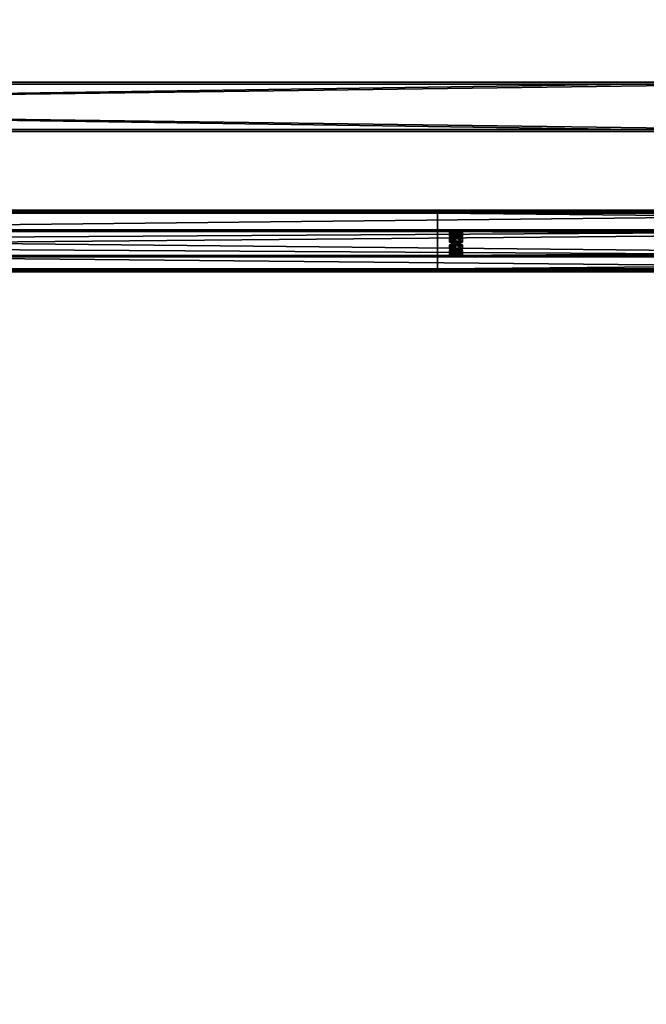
# Model space of a CAD drawing. Header units: millimetres. Extents: x -333 to 67333, y -930 to 39730.
# Tile 331 of 656: x 21022 to 22039, y 1593 to 3192. Entities that reach past the tile are written whole.
import ezdxf

# ---------------------------------------------------------------- set-up
doc = ezdxf.new("R2010")
doc.units = ezdxf.units.MM
for name, color, linetype in [('13', 7, 'Continuous'), ('3', 7, 'Continuous'), ('8', 7, 'Continuous'), ('95', 7, 'Continuous')]:
    doc.layers.add(name, color=color, linetype=linetype)

msp = doc.modelspace()

# ---------------------------------------------------------------- meshes
at = {"layer": '13', "color": 30}
mesh = msp.add_polyface(dxfattribs=at)
corners = [(22900, 2878.9, 4044.2), (22900, 2806.5, 4028.8), (16100, 2806.5, 4028.8), (16100, 2878.9, 4044.2), (22900, 2847.7, 3835.2), (16100, 2847.7, 3835.2), (22900, 2787, 3822.3), (16100, 2787, 3822.3), (22900, 2784.3, 3835), (16100, 2784.3, 3835), (22900, 2782.4, 3834.6), (16100, 2782.4, 3834.6), (22900, 2785.5, 3819.9), (16100, 2785.5, 3819.9), (22900, 2850.1, 3833.6), (16100, 2850.1, 3833.6), (22900, 2808.9, 4027.3), (16100, 2808.9, 4027.3), (22900, 2877.4, 4041.8), (16100, 2877.4, 4041.8), (22900, 2880.1, 4029.1), (16100, 2880.1, 4029.1), (22900, 2882, 4029.5), (16100, 2882, 4029.5)]
mesh.append_faces([[corners[k] for k in face] for face in [(0, 2, 3, 3), (1, 5, 2, 2), (4, 7, 5, 5), (6, 9, 7, 7), (8, 11, 9, 9), (10, 13, 11, 11), (12, 15, 13, 13), (14, 17, 15, 15), (16, 19, 17, 17), (18, 21, 19, 19), (20, 23, 21, 21), (22, 3, 23, 23), (20, 0, 22, 22), (8, 12, 10, 10), (3, 21, 23, 23), (11, 7, 9, 9)]], dxfattribs={"vtx0": -1, "color": 30})
mesh.append_faces([[corners[k] for k in face] for face in [(1, 16, 4, 4), (16, 0, 18, 18), (18, 0, 20, 20), (12, 6, 14, 14), (14, 4, 16, 16), (21, 3, 19, 19), (19, 2, 17, 17), (15, 5, 13, 13), (13, 7, 11, 11)]], dxfattribs={"vtx0": -1, "vtx1": -1, "color": 30})
mesh.append_faces([[corners[k] for k in face] for face in [(16, 1, 0, 0), (12, 8, 6, 6), (14, 6, 4, 4), (19, 3, 2, 2), (17, 2, 5, 5), (5, 15, 17, 17), (13, 5, 7, 7)]], dxfattribs={"vtx0": -1, "vtx2": -1, "vtx3": -1, "color": 30})
mesh.append_faces([[corners[k] for k in face] for face in [(0, 1, 2, 2), (1, 4, 5, 5), (4, 6, 7, 7), (6, 8, 9, 9), (8, 10, 11, 11), (10, 12, 13, 13), (12, 14, 15, 15), (14, 16, 17, 17), (16, 18, 19, 19), (18, 20, 21, 21), (20, 22, 23, 23), (22, 0, 3, 3)]], dxfattribs={"vtx2": -1, "vtx3": -1, "color": 30})
mesh = msp.add_polyface(dxfattribs=at)
corners = [(28500, 2878.9, 4044.2), (28500, 2806.5, 4028.8), (21700, 2806.5, 4028.8), (21700, 2878.9, 4044.2), (28500, 2847.7, 3835.2), (21700, 2847.7, 3835.2), (28500, 2787, 3822.3), (21700, 2787, 3822.3), (28500, 2784.3, 3835), (21700, 2784.3, 3835), (28500, 2782.4, 3834.6), (21700, 2782.4, 3834.6), (28500, 2785.5, 3819.9), (21700, 2785.5, 3819.9), (28500, 2850.1, 3833.6), (21700, 2850.1, 3833.6), (28500, 2808.9, 4027.3), (21700, 2808.9, 4027.3), (28500, 2877.4, 4041.8), (21700, 2877.4, 4041.8), (28500, 2880.1, 4029.1), (21700, 2880.1, 4029.1), (28500, 2882, 4029.5), (21700, 2882, 4029.5)]
mesh.append_faces([[corners[k] for k in face] for face in [(0, 2, 3, 3), (1, 5, 2, 2), (4, 7, 5, 5), (6, 9, 7, 7), (8, 11, 9, 9), (10, 13, 11, 11), (12, 15, 13, 13), (14, 17, 15, 15), (16, 19, 17, 17), (18, 21, 19, 19), (20, 23, 21, 21), (22, 3, 23, 23), (18, 22, 20, 20), (8, 12, 10, 10), (3, 21, 23, 23), (11, 7, 9, 9)]], dxfattribs={"vtx0": -1, "color": 30})
mesh.append_faces([[corners[k] for k in face] for face in [(1, 16, 4, 4), (16, 0, 18, 18), (22, 18, 0, 0), (12, 6, 14, 14), (14, 4, 16, 16), (21, 3, 19, 19), (2, 19, 3, 3), (19, 2, 17, 17), (15, 5, 13, 13)]], dxfattribs={"vtx0": -1, "vtx1": -1, "color": 30})
mesh.append_faces([[corners[k] for k in face] for face in [(16, 1, 0, 0), (12, 8, 6, 6), (14, 6, 4, 4), (17, 2, 5, 5), (7, 11, 13, 13), (5, 15, 17, 17), (13, 5, 7, 7)]], dxfattribs={"vtx0": -1, "vtx2": -1, "vtx3": -1, "color": 30})
mesh.append_faces([[corners[k] for k in face] for face in [(0, 1, 2, 2), (1, 4, 5, 5), (4, 6, 7, 7), (6, 8, 9, 9), (8, 10, 11, 11), (10, 12, 13, 13), (12, 14, 15, 15), (14, 16, 17, 17), (16, 18, 19, 19), (18, 20, 21, 21), (20, 22, 23, 23), (22, 0, 3, 3)]], dxfattribs={"vtx2": -1, "vtx3": -1, "color": 30})
at = {"layer": '3', "color": 91}
mesh = msp.add_polyface(dxfattribs=at)
corners = [(22240, 3087, 2983), (22240, 3013, 2983), (16760, 3013, 2983), (16760, 3087, 2983), (22240, 3013, 3057), (16760, 3013, 3057), (22240, 3087, 3057), (16760, 3087, 3057), (22240, 3090, 2980), (22240, 3090, 3060), (16760, 3090, 3060), (16760, 3090, 2980), (22240, 3010, 3060), (16760, 3010, 3060), (22240, 3010, 2980), (16760, 3010, 2980)]
mesh.append_faces([[corners[k] for k in face] for face in [(0, 2, 3, 3), (1, 5, 2, 2), (4, 7, 5, 5), (6, 3, 7, 7), (8, 10, 11, 11), (9, 13, 10, 10), (12, 15, 13, 13), (14, 11, 15, 15)]], dxfattribs={"vtx0": -1, "color": 91})
mesh.append_faces([[corners[k] for k in face] for face in [(9, 6, 12, 12), (6, 8, 0, 0), (0, 8, 1, 1), (12, 4, 14, 14), (4, 12, 6, 6), (14, 1, 8, 8), (11, 3, 15, 15), (3, 10, 7, 7), (7, 10, 5, 5), (15, 2, 13, 13), (2, 15, 3, 3), (13, 5, 10, 10)]], dxfattribs={"vtx0": -1, "vtx1": -1, "color": 91})
mesh.append_faces([[corners[k] for k in face] for face in [(6, 9, 8, 8), (14, 4, 1, 1), (3, 11, 10, 10), (13, 2, 5, 5)]], dxfattribs={"vtx0": -1, "vtx2": -1, "vtx3": -1, "color": 91})
mesh.append_faces([[corners[k] for k in face] for face in [(0, 1, 2, 2), (1, 4, 5, 5), (4, 6, 7, 7), (6, 0, 3, 3), (8, 9, 10, 10), (9, 12, 13, 13), (12, 14, 15, 15), (14, 8, 11, 11)]], dxfattribs={"vtx2": -1, "vtx3": -1, "color": 91})
at = {"layer": '8', "color": 253}
mesh = msp.add_polyface(dxfattribs=at)
corners = [(16906.2, 356.2, 3183.9), (16872.1, 397.1, 3192.6), (21959.1, 4464.2, 4057.1), (21993.3, 4423.3, 4048.4), (16872.1, 381.7, 3265), (21959.1, 4448.8, 4129.5), (16906.2, 340.8, 3256.3), (21993.3, 4407.9, 4120.8), (16908.1, 354.5, 3180.5), (16908.1, 337.9, 3258.8), (21995.2, 4405, 4123.2), (21995.2, 4421.6, 4045), (16870.2, 383.3, 3268.4), (21957.2, 4450.5, 4132.9), (16870.2, 399.9, 3190.2), (21957.2, 4467.1, 4054.7)]
mesh.append_faces([[corners[k] for k in face] for face in [(0, 2, 3, 3), (1, 5, 2, 2), (4, 7, 5, 5), (6, 3, 7, 7), (8, 10, 11, 11), (9, 13, 10, 10), (12, 15, 13, 13), (14, 11, 15, 15)]], dxfattribs={"vtx0": -1, "color": 253})
mesh.append_faces([[corners[k] for k in face] for face in [(6, 8, 0, 0), (0, 8, 1, 1), (12, 4, 14, 14), (11, 3, 15, 15), (3, 10, 7, 7), (7, 10, 5, 5), (15, 2, 13, 13), (2, 15, 3, 3), (13, 5, 10, 10)]], dxfattribs={"vtx0": -1, "vtx1": -1, "color": 253})
mesh.append_faces([[corners[k] for k in face] for face in [(9, 6, 4, 4), (6, 9, 8, 8), (1, 8, 14, 14), (4, 12, 9, 9), (14, 4, 1, 1), (3, 11, 10, 10), (13, 2, 5, 5)]], dxfattribs={"vtx0": -1, "vtx2": -1, "vtx3": -1, "color": 253})
mesh.append_faces([[corners[k] for k in face] for face in [(0, 1, 2, 2), (1, 4, 5, 5), (4, 6, 7, 7), (6, 0, 3, 3), (8, 9, 10, 10), (9, 12, 13, 13), (12, 14, 15, 15), (14, 8, 11, 11)]], dxfattribs={"vtx2": -1, "vtx3": -1, "color": 253})
at = {"layer": '95', "color": 20}
mesh = msp.add_polyface(dxfattribs=at)
corners = [(21724, 2816.9, 3979.9), (21724.8, 2817.5, 3977), (21724.8, 2819.5, 3977.4), (21724, 2818.9, 3980.3), (21727, 2818, 3974.8), (21727, 2820, 3975.3), (21730, 2818.2, 3974), (21730, 2820.1, 3974.5), (21733, 2818, 3974.8), (21733, 2820, 3975.3), (21735.2, 2817.5, 3977), (21735.2, 2819.5, 3977.4), (21736, 2816.9, 3979.9), (21736, 2818.9, 3980.3), (21735.2, 2816.3, 3982.9), (21735.2, 2818.3, 3983.3), (21733, 2815.8, 3985), (21733, 2817.8, 3985.4), (21730, 2815.7, 3985.8), (21730, 2817.6, 3986.2), (21727, 2815.8, 3985), (21727, 2817.8, 3985.4), (21724.8, 2816.3, 3982.9), (21724.8, 2818.3, 3983.3), (21719.6, 2818.9, 3980.3), (21724.8, 2820.7, 3971.5), (21724.8, 2828.1, 3973.1), (21719.6, 2826.2, 3981.9), (21735.2, 2820.7, 3971.5), (21735.2, 2828.1, 3973.1), (21740.4, 2818.9, 3980.3), (21740.4, 2826.2, 3981.9), (21735.2, 2817, 3989.1), (21735.2, 2824.3, 3990.7), (21724.8, 2817, 3989.1), (21724.8, 2824.3, 3990.7), (21719.6, 2809.6, 3978.4), (21724.8, 2811.5, 3969.6), (21724.8, 2818.8, 3971.1), (21719.6, 2816.9, 3979.9), (21735.2, 2811.5, 3969.6), (21735.2, 2818.8, 3971.1), (21740.4, 2809.6, 3978.4), (21740.4, 2816.9, 3979.9), (21735.2, 2807.7, 3987.2), (21735.2, 2815, 3988.7), (21724.8, 2807.7, 3987.2), (21724.8, 2815, 3988.7), (21724, 2837.7, 3882.1), (21724.8, 2838.3, 3879.2), (21724.8, 2840.3, 3879.6), (21724, 2839.7, 3882.5), (21727, 2838.8, 3877), (21727, 2840.7, 3877.4), (21730, 2839, 3876.2), (21730, 2840.9, 3876.6), (21733, 2838.8, 3877), (21733, 2840.7, 3877.4), (21735.2, 2838.3, 3879.2), (21735.2, 2840.3, 3879.6), (21736, 2837.7, 3882.1), (21736, 2839.7, 3882.5), (21735.2, 2837.1, 3885), (21735.2, 2839, 3885.5), (21733, 2836.6, 3887.2), (21733, 2838.6, 3887.6), (21730, 2836.5, 3888), (21730, 2838.4, 3888.4), (21727, 2836.6, 3887.2), (21727, 2838.6, 3887.6), (21724.8, 2837.1, 3885), (21724.8, 2839, 3885.5), (21719.6, 2839.7, 3882.5), (21724.8, 2841.5, 3873.7), (21724.8, 2848.9, 3875.3), (21719.6, 2847, 3884.1), (21735.2, 2841.5, 3873.7), (21735.2, 2848.9, 3875.3), (21740.4, 2839.7, 3882.5), (21740.4, 2847, 3884.1), (21735.2, 2837.8, 3891.3), (21735.2, 2845.1, 3892.9), (21724.8, 2837.8, 3891.3), (21724.8, 2845.1, 3892.9), (21719.6, 2830.4, 3880.5), (21724.8, 2832.2, 3871.7), (21724.8, 2839.6, 3873.3), (21719.6, 2837.7, 3882.1), (21735.2, 2832.2, 3871.7), (21735.2, 2839.6, 3873.3), (21740.4, 2830.4, 3880.5), (21740.4, 2837.7, 3882.1), (21735.2, 2828.5, 3889.3), (21735.2, 2835.8, 3890.9), (21724.8, 2828.5, 3889.3), (21724.8, 2835.8, 3890.9)]
mesh.append_faces([[corners[k] for k in face] for face in [(0, 2, 3, 3), (1, 5, 2, 2), (4, 7, 5, 5), (6, 9, 7, 7), (8, 11, 9, 9), (10, 13, 11, 11), (12, 15, 13, 13), (14, 17, 15, 15), (16, 19, 17, 17), (18, 21, 19, 19), (20, 23, 21, 21), (22, 3, 23, 23), (4, 8, 6, 6), (16, 20, 18, 18), (21, 17, 19, 19), (9, 5, 7, 7), (24, 26, 27, 27), (25, 29, 26, 26), (28, 31, 29, 29), (30, 33, 31, 31), (32, 35, 33, 33), (34, 27, 35, 35), (25, 30, 28, 28), (32, 24, 34, 34), (27, 33, 35, 35), (31, 26, 29, 29), (36, 38, 39, 39), (37, 41, 38, 38), (40, 43, 41, 41), (42, 45, 43, 43), (44, 47, 45, 45), (46, 39, 47, 47), (37, 42, 40, 40), (44, 36, 46, 46), (39, 45, 47, 47), (43, 38, 41, 41), (48, 50, 51, 51), (49, 53, 50, 50), (52, 55, 53, 53), (54, 57, 55, 55), (56, 59, 57, 57), (58, 61, 59, 59), (60, 63, 61, 61), (62, 65, 63, 63), (64, 67, 65, 65), (66, 69, 67, 67), (68, 71, 69, 69), (70, 51, 71, 71), (52, 56, 54, 54), (64, 68, 66, 66), (69, 65, 67, 67), (57, 53, 55, 55), (72, 74, 75, 75), (73, 77, 74, 74), (76, 79, 77, 77), (78, 81, 79, 79), (80, 83, 81, 81), (82, 75, 83, 83), (73, 78, 76, 76), (80, 72, 82, 82), (75, 81, 83, 83), (79, 74, 77, 77), (84, 86, 87, 87), (85, 89, 86, 86), (88, 91, 89, 89), (90, 93, 91, 91), (92, 95, 93, 93), (94, 87, 95, 95), (85, 90, 88, 88), (92, 84, 94, 94), (87, 93, 95, 95), (91, 86, 89, 89)]], dxfattribs={"vtx0": -1, "color": 20})
mesh.append_faces([[corners[k] for k in face] for face in [(8, 4, 10, 10), (10, 1, 12, 12), (12, 0, 14, 14), (14, 22, 16, 16), (17, 23, 15, 15), (15, 3, 13, 13), (13, 2, 11, 11), (11, 5, 9, 9), (30, 24, 32, 32), (33, 27, 31, 31), (42, 36, 44, 44), (45, 39, 43, 43), (56, 52, 58, 58), (58, 49, 60, 60), (60, 48, 62, 62), (62, 70, 64, 64), (65, 71, 63, 63), (63, 51, 61, 61), (61, 50, 59, 59), (59, 53, 57, 57), (78, 72, 80, 80), (81, 75, 79, 79), (90, 84, 92, 92), (93, 87, 91, 91)]], dxfattribs={"vtx0": -1, "vtx1": -1, "color": 20})
mesh.append_faces([[corners[k] for k in face] for face in [(10, 4, 1, 1), (12, 1, 0, 0), (14, 0, 22, 22), (16, 22, 20, 20), (17, 21, 23, 23), (15, 23, 3, 3), (13, 3, 2, 2), (11, 2, 5, 5), (30, 25, 24, 24), (31, 27, 26, 26), (42, 37, 36, 36), (43, 39, 38, 38), (58, 52, 49, 49), (60, 49, 48, 48), (62, 48, 70, 70), (64, 70, 68, 68), (65, 69, 71, 71), (63, 71, 51, 51), (61, 51, 50, 50), (59, 50, 53, 53), (78, 73, 72, 72), (79, 75, 74, 74), (90, 85, 84, 84), (91, 87, 86, 86)]], dxfattribs={"vtx0": -1, "vtx2": -1, "vtx3": -1, "color": 20})
mesh.append_faces([[corners[k] for k in face] for face in [(0, 1, 2, 2), (1, 4, 5, 5), (4, 6, 7, 7), (6, 8, 9, 9), (8, 10, 11, 11), (10, 12, 13, 13), (12, 14, 15, 15), (14, 16, 17, 17), (16, 18, 19, 19), (18, 20, 21, 21), (20, 22, 23, 23), (22, 0, 3, 3), (24, 25, 26, 26), (25, 28, 29, 29), (28, 30, 31, 31), (30, 32, 33, 33), (32, 34, 35, 35), (34, 24, 27, 27), (36, 37, 38, 38), (37, 40, 41, 41), (40, 42, 43, 43), (42, 44, 45, 45), (44, 46, 47, 47), (46, 36, 39, 39), (48, 49, 50, 50), (49, 52, 53, 53), (52, 54, 55, 55), (54, 56, 57, 57), (56, 58, 59, 59), (58, 60, 61, 61), (60, 62, 63, 63), (62, 64, 65, 65), (64, 66, 67, 67), (66, 68, 69, 69), (68, 70, 71, 71), (70, 48, 51, 51), (72, 73, 74, 74), (73, 76, 77, 77), (76, 78, 79, 79), (78, 80, 81, 81), (80, 82, 83, 83), (82, 72, 75, 75), (84, 85, 86, 86), (85, 88, 89, 89), (88, 90, 91, 91), (90, 92, 93, 93), (92, 94, 95, 95), (94, 84, 87, 87)]], dxfattribs={"vtx2": -1, "vtx3": -1, "color": 20})

doc.saveas('drawing.dxf')
